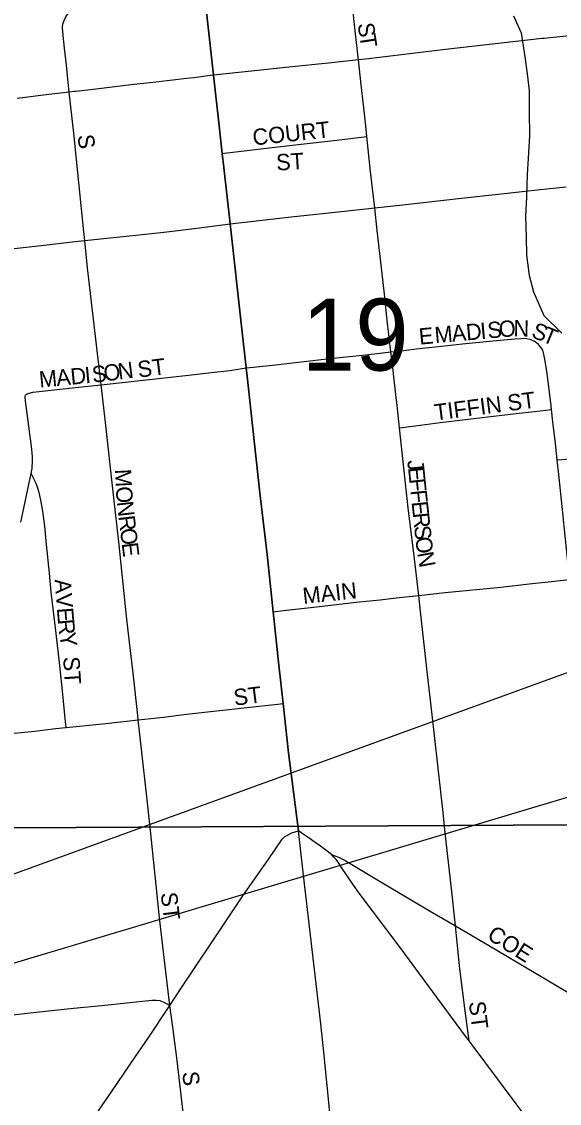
# Model space of a CAD drawing. Extents: x 0 to 34, y 0 to 22.
# Drawn here: x 5.7568 to 5.9131, y 18.3375 to 18.6521 of the extents above; entities that cross this region are included whole.
import ezdxf

# ---------------------------------------------------------------- set-up
doc = ezdxf.new("R2010")
doc.units = 0
for name, color, linetype in [('Default', 7, 'Continuous'), ('GM_X_City_Street', 7, 'Continuous'), ('GM_X_City_Street_Text', 7, 'Continuous'), ('GM_X_Minor_River', 7, 'Continuous'), ('GM_X_Section', 7, 'Continuous'), ('GM_X_Section_Text', 7, 'Continuous'), ('GM_X_State_Route', 7, 'Continuous'), ('SH_Text', 7, 'Continuous')]:
    doc.layers.add(name, color=color, linetype=linetype)

msp = doc.modelspace()

# ---------------------------------------------------------------- linework, layer by layer
at = {"layer": 'Default'}
msp.add_lwpolyline([(5.80799, 18.67786), (5.80978, 18.66194), (5.81154, 18.6462), (5.8126, 18.63656), (5.81413, 18.62268), (5.81511, 18.61381), (5.81557, 18.60968), (5.81744, 18.59335), (5.82077, 18.56269), (5.82209, 18.55144), (5.82237, 18.54899), (5.82393, 18.53471), (5.82606, 18.5151), (5.82814, 18.4972), (5.82992, 18.48049), (5.83157, 18.46499), (5.8328, 18.45384), (5.83437, 18.43949), (5.83726, 18.41681)], dxfattribs=at)
at = {"layer": 'GM_X_City_Street'}
for points in [[(5.85471, 18.64099), (5.85393, 18.64768), (5.85344, 18.65213), (5.85304, 18.6559), (5.85274, 18.65834), (5.85242, 18.6601), (5.85183, 18.66208), (5.85085, 18.66459), (5.85004, 18.66656), (5.84898, 18.66909), (5.84597, 18.67619), (5.84449, 18.6796), (5.8421, 18.68524), (5.8397, 18.69121), (5.83897, 18.6929), (5.83743, 18.69597)], [(5.77062, 18.63163), (5.77027, 18.63544), (5.76989, 18.63948), (5.76927, 18.64444), (5.76874, 18.64905), (5.76867, 18.65054), (5.76879, 18.65139), (5.76914, 18.65251), (5.76965, 18.65355), (5.77034, 18.6545)], [(5.85715, 18.6187), (5.85682, 18.62186), (5.85616, 18.62789), (5.85553, 18.63374), (5.85471, 18.64099)], [(5.77519, 18.58851), (5.77493, 18.59099), (5.77194, 18.61973), (5.77062, 18.63163)], [(5.81511, 18.61381), (5.81573, 18.61389), (5.82877, 18.61546), (5.83802, 18.6165), (5.84844, 18.61767), (5.85715, 18.6187)], [(5.85946, 18.59796), (5.85884, 18.60364), (5.85823, 18.60853), (5.85715, 18.6187)], [(5.86417, 18.55607), (5.86369, 18.56021), (5.863, 18.56618), (5.86226, 18.57288), (5.86111, 18.58305), (5.86017, 18.59141), (5.85946, 18.59796)], [(5.77992, 18.54651), (5.776, 18.58049), (5.77519, 18.58851)], [(5.86417, 18.55607), (5.86789, 18.55651), (5.8715, 18.55695), (5.8789, 18.55775), (5.88493, 18.55843), (5.89378, 18.55932), (5.90013, 18.5599), (5.90198, 18.56001), (5.90272, 18.56003), (5.90368, 18.55998), (5.90452, 18.55982), (5.90518, 18.55954), (5.90582, 18.55917)], [(5.91083, 18.53936), (5.91073, 18.54039), (5.91009, 18.54593), (5.9095, 18.55052), (5.90884, 18.55449), (5.90853, 18.55586), (5.90827, 18.55654), (5.90793, 18.55717), (5.90758, 18.55766), (5.90705, 18.55821), (5.90649, 18.5587), (5.90582, 18.55917)], [(5.82209, 18.55144), (5.8242, 18.55167), (5.83058, 18.55237), (5.84641, 18.55412), (5.85688, 18.55527), (5.86417, 18.55607)], [(5.86668, 18.53399), (5.86597, 18.54049), (5.86562, 18.5437), (5.86499, 18.54885), (5.8646, 18.55248), (5.86417, 18.55607)], [(5.77992, 18.54651), (5.8062, 18.54941), (5.81198, 18.55005), (5.81731, 18.55072), (5.82209, 18.55144)], [(5.75822, 18.54384), (5.75903, 18.54408), (5.76011, 18.54434), (5.76192, 18.54455), (5.76716, 18.54513), (5.77519, 18.54599), (5.77992, 18.54651)], [(5.79071, 18.44905), (5.79057, 18.45033), (5.78919, 18.46266), (5.78779, 18.47497), (5.78728, 18.47927), (5.78503, 18.50087), (5.78361, 18.51368), (5.78102, 18.53733), (5.77992, 18.54651)], [(5.7596, 18.52075), (5.75969, 18.52119), (5.75983, 18.52214), (5.75989, 18.52273), (5.75995, 18.52381), (5.75995, 18.52469), (5.75992, 18.52559), (5.75974, 18.5277), (5.75965, 18.52862), (5.7584, 18.53813), (5.75798, 18.54171), (5.75782, 18.54303), (5.75787, 18.54327), (5.75795, 18.54348), (5.75822, 18.54384)], [(5.86668, 18.53399), (5.8712, 18.53461), (5.87848, 18.53554), (5.8907, 18.53699), (5.90051, 18.53814), (5.90592, 18.53878), (5.91083, 18.53936)], [(5.91248, 18.52474), (5.91195, 18.52947), (5.91124, 18.53572), (5.91083, 18.53936)], [(5.87222, 18.48524), (5.87175, 18.4893), (5.871, 18.49586), (5.86916, 18.51075), (5.86668, 18.53399)], [(5.91248, 18.52474), (5.91641, 18.52503), (5.92809, 18.52613), (5.93786, 18.52711), (5.94725, 18.52812), (5.9526, 18.52869)], [(5.91606, 18.48991), (5.91553, 18.49504), (5.91486, 18.50159), (5.91398, 18.51015), (5.91292, 18.52041), (5.91248, 18.52474)], [(5.75659, 18.50658), (5.75741, 18.51068), (5.75904, 18.51796), (5.7596, 18.52075)], [(5.76976, 18.44686), (5.7695, 18.44946), (5.76879, 18.45654), (5.76788, 18.46488), (5.76681, 18.47415), (5.76542, 18.4862), (5.7649, 18.49177), (5.76402, 18.50011), (5.76356, 18.50536), (5.76294, 18.50974), (5.76243, 18.51301), (5.76191, 18.51524), (5.76131, 18.51705), (5.76079, 18.51817), (5.7596, 18.52075)], [(5.87222, 18.48524), (5.87988, 18.48607), (5.89608, 18.48771), (5.90517, 18.48872), (5.91081, 18.48934), (5.91606, 18.48991)], [(5.82992, 18.48049), (5.83294, 18.48085), (5.84248, 18.48199), (5.85489, 18.4834), (5.86103, 18.48402), (5.86564, 18.48452), (5.87222, 18.48524)], [(5.88289, 18.3892), (5.88193, 18.39832), (5.88108, 18.40595), (5.87997, 18.41536), (5.87921, 18.42302), (5.87796, 18.43414), (5.87677, 18.44539), (5.87573, 18.45394), (5.8748, 18.46228), (5.87276, 18.48063), (5.87222, 18.48524)], [(5.79071, 18.44905), (5.79803, 18.4499), (5.8047, 18.45073), (5.82231, 18.45268), (5.83127, 18.45367), (5.8328, 18.45384)], [(5.76976, 18.44686), (5.78124, 18.44806), (5.79064, 18.44904), (5.79071, 18.44905)], [(5.79986, 18.366), (5.79911, 18.37249), (5.79693, 18.39146), (5.79595, 18.40104), (5.7941, 18.41876), (5.79314, 18.42757), (5.79187, 18.43883), (5.79071, 18.44905)], [(5.73628, 18.44335), (5.74206, 18.44393), (5.74807, 18.44456), (5.75366, 18.44512), (5.7606, 18.44579), (5.76667, 18.44654), (5.76976, 18.44686)], [(5.79986, 18.366), (5.80319, 18.37104), (5.81661, 18.39123), (5.82129, 18.3982), (5.82846, 18.40837), (5.83256, 18.41435), (5.83326, 18.41504), (5.83405, 18.41558), (5.83538, 18.41622), (5.83726, 18.41681)], [(5.84691, 18.40987), (5.84816, 18.40947), (5.84918, 18.40906), (5.84993, 18.40869), (5.85087, 18.4082), (5.86103, 18.40211), (5.87559, 18.39348), (5.88289, 18.3892)], [(5.88289, 18.3892), (5.89492, 18.38214), (5.91256, 18.37166), (5.93177, 18.36031), (5.93206, 18.36014)], [(5.88686, 18.35577), (5.88585, 18.36371), (5.88421, 18.37664), (5.88289, 18.3892)], [(5.68548, 18.35591), (5.70844, 18.35832), (5.71616, 18.3592), (5.72449, 18.36012), (5.7498, 18.36285), (5.76108, 18.36403), (5.77187, 18.3652), (5.78009, 18.36603), (5.79464, 18.36752), (5.79589, 18.36752), (5.79694, 18.36742), (5.79814, 18.36697), (5.79904, 18.36652), (5.79986, 18.366)], [(5.74519, 18.28517), (5.74643, 18.28699), (5.74982, 18.29213), (5.75122, 18.29417), (5.75378, 18.29805), (5.75633, 18.30193), (5.75895, 18.30576), (5.76723, 18.31759), (5.76824, 18.31913), (5.76956, 18.32118), (5.77505, 18.32939), (5.77718, 18.33243), (5.78008, 18.33682), (5.78291, 18.34089), (5.78994, 18.35113), (5.7936, 18.35652), (5.79986, 18.366)], [(5.81058, 18.27483), (5.80985, 18.28155), (5.80834, 18.29567), (5.80742, 18.30412), (5.80602, 18.31489), (5.8045, 18.32841), (5.80337, 18.33827), (5.80189, 18.35083), (5.80078, 18.35971), (5.79986, 18.366)]]:
    msp.add_lwpolyline(points, dxfattribs=at)
at = {"layer": 'GM_X_Minor_River'}
msp.add_lwpolyline([(5.89975, 18.65386), (5.90199, 18.64891), (5.90308, 18.64188), (5.9038, 18.63694), (5.90434, 18.63201), (5.90429, 18.62612), (5.90443, 18.61891), (5.90401, 18.61247), (5.90378, 18.60772), (5.90354, 18.60108), (5.90331, 18.59558), (5.90346, 18.58951), (5.90361, 18.5842), (5.90433, 18.57831), (5.90562, 18.57356), (5.90861, 18.5667), (5.91388, 18.56154)], dxfattribs=at)
at = {"layer": 'GM_X_Section'}
msp.add_lwpolyline([(5.751, 18.66593), (5.77962, 18.69224), (5.79353, 18.70237), (5.81311, 18.71094), (5.83598, 18.72819), (5.85394, 18.74739), (5.86623, 18.76965), (5.88363, 18.79055), (5.90361, 18.82773), (5.91254, 18.85494), (5.91525, 18.86288), (5.91821, 18.87821), (5.92198, 18.90091), (5.93271, 18.91713), (5.93348, 18.91883), (5.93772, 18.9277), (5.9505, 18.93954), (5.96741, 18.95343), (5.99942, 18.91928), (5.99052, 18.41894), (5.46396, 18.4161)], dxfattribs=at)
msp.add_lwpolyline([(5.99052, 18.41894), (5.98372, 17.92012), (5.4644, 17.92291), (5.46396, 18.4161)], close=True, dxfattribs=at)
at = {"layer": 'GM_X_State_Route'}
for points in [[(5.81744, 18.59335), (5.81557, 18.60968), (5.81511, 18.61381), (5.81413, 18.62268), (5.8126, 18.63656), (5.81154, 18.6462), (5.80978, 18.66194), (5.80799, 18.67786), (5.80607, 18.69492), (5.80398, 18.71384), (5.80168, 18.73418), (5.80165, 18.7345), (5.79817, 18.76415), (5.79616, 18.7827)], [(6.02332, 18.66153), (6.00702, 18.65953), (5.99331, 18.65785), (5.96918, 18.65426), (5.96526, 18.65378), (5.95225, 18.65218), (5.93766, 18.65038), (5.93079, 18.64956), (5.91779, 18.64821), (5.90874, 18.64727)], [(5.90874, 18.64727), (5.90809, 18.6472), (5.87999, 18.64399), (5.85768, 18.64134)], [(5.85768, 18.64134), (5.85471, 18.64099), (5.85209, 18.64073), (5.846, 18.64005), (5.83448, 18.63886), (5.8263, 18.63801), (5.8126, 18.63656), (5.81164, 18.63642), (5.80901, 18.63605), (5.80687, 18.6358), (5.80472, 18.63556), (5.80151, 18.63519), (5.79501, 18.63444), (5.78941, 18.63383), (5.78546, 18.63337), (5.78077, 18.63279), (5.77678, 18.63234), (5.7726, 18.63186)], [(5.7726, 18.63186), (5.77203, 18.63179), (5.77062, 18.63163), (5.76467, 18.63094), (5.75549, 18.62982)], [(5.85946, 18.59796), (5.86759, 18.59889), (5.87688, 18.59995), (5.88729, 18.60113), (5.89618, 18.60209), (5.9032, 18.60282), (5.91034, 18.60356), (5.91514, 18.6041)], [(5.81744, 18.59335), (5.83517, 18.59532), (5.85153, 18.59709), (5.85946, 18.59796)], [(5.70934, 18.58063), (5.71726, 18.58162), (5.72405, 18.58246), (5.73517, 18.58384), (5.74312, 18.58481), (5.74843, 18.58547), (5.75463, 18.58617), (5.76252, 18.58707), (5.77322, 18.58829), (5.77519, 18.58851), (5.77975, 18.589), (5.78534, 18.58956), (5.79281, 18.59032), (5.79901, 18.59102), (5.80774, 18.59209), (5.81744, 18.59335)], [(5.83726, 18.41681), (5.83437, 18.43949), (5.8328, 18.45384), (5.83157, 18.46499), (5.82992, 18.48049), (5.82814, 18.4972), (5.82606, 18.5151), (5.82393, 18.53471), (5.82237, 18.54899), (5.82209, 18.55144), (5.82077, 18.56269), (5.81744, 18.59335)], [(5.95849, 18.26057), (5.9573, 18.26217), (5.93814, 18.28724), (5.92844, 18.30025), (5.92011, 18.31141), (5.90665, 18.32923), (5.90056, 18.33741), (5.88686, 18.35577), (5.88585, 18.35712), (5.86684, 18.38286), (5.85489, 18.39869), (5.85329, 18.40095), (5.84979, 18.40613), (5.84897, 18.40736), (5.84819, 18.40843), (5.84757, 18.40917), (5.847, 18.40979), (5.84691, 18.40987), (5.8452, 18.41119), (5.84367, 18.41232), (5.84214, 18.41341), (5.84042, 18.41464), (5.83893, 18.41568), (5.83726, 18.41681)], [(5.84451, 18.35344), (5.84378, 18.36071), (5.83872, 18.40392), (5.83726, 18.41681)], [(5.85682, 18.23924), (5.85646, 18.24263), (5.85407, 18.26459), (5.85234, 18.2802), (5.85168, 18.28614), (5.84879, 18.31114), (5.84797, 18.31924), (5.84607, 18.33778), (5.84451, 18.35344)]]:
    msp.add_lwpolyline(points, dxfattribs=at)
at = {"layer": 'SH_Text'}
msp.add_lwpolyline([(9.91391, 19.62604), (5.3499, 18.25689), (9.91668, 19.92045)], close=True, dxfattribs=at)

# ---------------------------------------------------------------- texts
at = {"layer": 'GM_X_City_Street_Text'}
for s, height, rotation, p in [('S', 0.00473, 278.4014, (5.85445, 18.65149)), ('T', 0.00473, 278.7527, (5.85495, 18.64816)), ('COURT', 0.004735, 6.073, (5.82418, 18.6161)), ('S', 0.00473, 277.1183, (5.77304, 18.61907)), ('ST', 0.004735, 3.5746, (5.83094, 18.60881)), ('D', 0.00473, 5.1212, (5.88617, 18.55941)), ('I', 0.00473, 5.1232, (5.89032, 18.55978)), ('S', 0.00473, 5.1322, (5.8924, 18.55997)), ('O', 0.00473, 5.0123, (5.89571, 18.56027)), ('N', 0.00473, 358.4477, (5.89972, 18.56063)), ('S', 0.00473, 338.4624, (5.9047, 18.56044)), ('E', 0.00473, 5.1425, (5.87248, 18.55818)), ('M', 0.00473, 5.121, (5.87704, 18.55859)), ('A', 0.00473, 5.1324, (5.88202, 18.55904)), ('T', 0.00473, 337.7165, (5.90778, 18.55922)), ('D', 0.00473, 5.3191, (5.7712, 18.54653)), ('I', 0.00473, 5.3496, (5.77535, 18.54692)), ('S', 0.00473, 6.0711, (5.77749, 18.54712)), ('O', 0.00473, 7.2214, (5.78091, 18.54749)), ('N', 0.00473, 7.4379, (5.78506, 18.54801)), ('ST', 0.004735, 7.12, (5.7908, 18.5486)), ('M', 0.00473, 5.3264, (5.76208, 18.54568)), ('A', 0.00473, 5.3461, (5.76706, 18.54615)), ('TIFFIN ST', 0.004735, 7.3513, (5.87706, 18.5361)), ('J', 0.00473, 276.0456, (5.86888, 18.52447)), ('M', 0.00473, 272.9333, (5.78388, 18.52192)), ('E', 0.00473, 276.0205, (5.8691, 18.5224)), ('F', 0.00473, 276.0461, (5.86945, 18.51908)), ('O', 0.00473, 274.0433, (5.78414, 18.51683)), ('F', 0.00473, 276.0461, (5.8698, 18.51576)), ('N', 0.00473, 276.5496, (5.78446, 18.51245)), ('E', 0.00473, 276.0205, (5.87015, 18.51245)), ('R', 0.00473, 276.8416, (5.78494, 18.50828)), ('R', 0.00473, 276.0419, (5.8705, 18.50913)), ('O', 0.00473, 276.8457, (5.78539, 18.50456)), ('S', 0.00473, 276.0461, (5.87089, 18.5054)), ('O', 0.00473, 276.0433, (5.87125, 18.50209)), ('E', 0.00473, 276.8475, (5.78588, 18.50042)), ('N', 0.00473, 280.3612, (5.87174, 18.49756)), ('A', 0.00473, 274.5513, (5.76638, 18.48987)), ('MAIN', 0.004735, 6.1729, (5.83873, 18.48276)), ('V', 0.00473, 274.5754, (5.76671, 18.48571)), ('E', 0.00473, 274.5663, (5.76704, 18.48156)), ('R', 0.00473, 275.2807, (5.76732, 18.47817)), ('Y', 0.00473, 279.2352, (5.76771, 18.47408)), ('ST', 0.004735, 273.5882, (5.76888, 18.46735)), ('ST', 0.004735, 7.1217, (5.81872, 18.45318)), ('ST', 0.004735, 277.1217, (5.79721, 18.39866)), ('COE', 0.004735, 327.9938, (5.8918, 18.38555)), ('ST', 0.004735, 277.1217, (5.88679, 18.36699)), ('S', 0.00473, 277.1217, (5.80346, 18.34657))]:
    msp.add_text(s, height=height, rotation=rotation, dxfattribs=at).set_placement(p)
at = {"layer": 'GM_X_Section_Text'}
msp.add_text('19', height=0.020928, rotation=0, dxfattribs=at).set_placement((5.8382, 18.55066))

doc.saveas('drawing.dxf')
